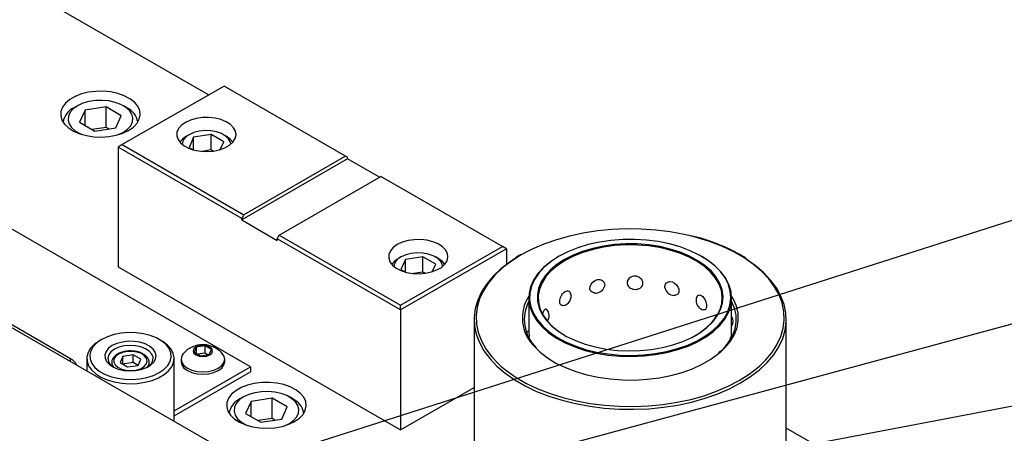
# Model space of a CAD drawing. Header units: inches. Extents: x 220 to 877, y 4 to 174.
# Tile 480 of 656: x 496.13 to 505.99, y 151.63 to 155.77. Entities that reach past the tile are written whole.
import ezdxf

# ---------------------------------------------------------------- set-up
doc = ezdxf.new("R2010")
doc.units = ezdxf.units.IN
doc.header["$LTSCALE"] = 0.5
doc.header["$MEASUREMENT"] = 0
for name, color, linetype in [('DIE-M-S', 8, 'Continuous'), ('DIE-M-S3', 8, 'Continuous'), ('DSS-M-S', 53, 'Continuous'), ('SID-M-S', 105, 'Continuous'), ('SVD-M-S', 8, 'Continuous')]:
    doc.layers.add(name, color=color, linetype=linetype)

msp = doc.modelspace()

# ---------------------------------------------------------------- linework, layer by layer
at = {"layer": 'DIE-M-S', "linetype": 'Continuous', "lineweight": 25}
msp.add_line((501.20909, 149.70784), (491.24602, 155.45939), dxfattribs=at)
at = {"layer": 'DIE-M-S3', "linetype": 'Continuous', "lineweight": 25}
for p, q in [((497.00846, 152.59561), (496.95061, 152.56788)), ((497.07415, 152.61674), (497.00846, 152.59561)), ((497.14545, 152.63053), (497.07415, 152.61674)), ((497.21993, 152.63653), (497.14545, 152.63053)), ((497.29505, 152.63452), (497.21993, 152.63653)), ((497.36825, 152.62459), (497.29505, 152.63452)), ((497.43704, 152.60705), (497.36825, 152.62459)), ((497.49908, 152.58252), (497.43704, 152.60705)), ((497.55226, 152.55182), (497.49908, 152.58252)), ((496.84042, 152.48149), (496.81451, 152.43875)), ((496.87913, 152.52087), (496.84042, 152.48149)), ((496.86597, 152.49656), (496.84208, 152.45539)), ((496.90257, 152.53448), (496.86597, 152.49656)), ((496.92939, 152.55563), (496.87913, 152.52087)), ((496.95061, 152.56788), (496.90257, 152.53448)), ((496.95056, 152.56785), (496.92934, 152.5556)), ((497.05712, 152.50639), (497.02013, 152.47938)), ((497.1039, 152.52775), (497.05712, 152.50639)), ((497.12327, 152.48977), (497.07833, 152.46965)), ((497.15795, 152.5423), (497.1039, 152.52775)), ((497.17546, 152.50281), (497.12327, 152.48977)), ((497.21636, 152.54926), (497.15795, 152.5423)), ((497.23163, 152.50794), (497.17546, 152.50281)), ((497.27598, 152.54826), (497.21636, 152.54926)), ((497.28824, 152.50485), (497.23163, 152.50794)), ((497.33359, 152.53935), (497.27598, 152.54826)), ((497.34175, 152.49373), (497.28824, 152.50485)), ((497.38609, 152.52301), (497.33359, 152.53935)), ((497.38878, 152.47528), (497.34175, 152.49373)), ((497.43064, 152.50012), (497.38609, 152.52301)), ((497.46485, 152.47191), (497.43064, 152.50012)), ((497.54816, 152.5556), (497.52694, 152.56785)), ((497.56168, 152.54744), (497.54816, 152.5556)), ((497.59475, 152.51601), (497.55226, 152.55182)), ((497.60919, 152.51141), (497.56168, 152.54744)), ((497.62513, 152.47629), (497.59475, 152.51601)), ((497.6448, 152.47107), (497.60919, 152.51141)), ((496.81451, 152.43875), (496.80224, 152.39403)), ((496.80224, 152.39403), (496.804, 152.34876)), ((496.84208, 152.45539), (496.83169, 152.4124)), ((496.83169, 152.4124), (496.83516, 152.36903)), ((496.99492, 152.44818), (496.98286, 152.41446)), ((496.98286, 152.41446), (496.98459, 152.38004)), ((497.02013, 152.47938), (496.99492, 152.44818)), ((497.02089, 152.41358), (497.01199, 152.38115)), ((497.04347, 152.44371), (497.02089, 152.41358)), ((497.07833, 152.46965), (497.04347, 152.44371)), ((497.09038, 152.39781), (497.07386, 152.37055)), ((497.12009, 152.42105), (497.09038, 152.39781)), ((497.16034, 152.43819), (497.12009, 152.42105)), ((497.16221, 152.39673), (497.13419, 152.33637)), ((497.20755, 152.44773), (497.16034, 152.43819)), ((497.26677, 152.41291), (497.16221, 152.39673)), ((497.16221, 152.32019), (497.16221, 152.39673)), ((497.25754, 152.44881), (497.20755, 152.44773)), ((497.30586, 152.44134), (497.25754, 152.44881)), ((497.34332, 152.36872), (497.26677, 152.41291)), ((497.26677, 152.33636), (497.26677, 152.41291)), ((497.34822, 152.42597), (497.30586, 152.44134)), ((497.38084, 152.40408), (497.34822, 152.42597)), ((497.40085, 152.37762), (497.38084, 152.40408)), ((497.42639, 152.45065), (497.38878, 152.47528)), ((497.45221, 152.4214), (497.42639, 152.45065)), ((497.46461, 152.38936), (497.45221, 152.4214)), ((497.46283, 152.35655), (497.46461, 152.38936)), ((497.48687, 152.43992), (497.46485, 152.47191)), ((497.49551, 152.40585), (497.48687, 152.43992)), ((497.49031, 152.37155), (497.49551, 152.40585)), ((497.64234, 152.43404), (497.62513, 152.47629)), ((497.63543, 152.34768), (497.64582, 152.39067)), ((497.64582, 152.39067), (497.64234, 152.43404)), ((497.66736, 152.4277), (497.6448, 152.47107)), ((497.67614, 152.38271), (497.66736, 152.4277)), ((497.67087, 152.33753), (497.67614, 152.38271)), ((496.80125, 152.37704), (496.80125, 152.25242)), ((496.804, 152.34876), (496.81974, 152.3044)), ((496.81974, 152.3044), (496.84894, 152.26238)), ((496.83516, 152.36903), (496.85238, 152.32678)), ((496.85238, 152.32678), (496.88275, 152.28706)), ((496.88275, 152.28706), (496.92525, 152.25125)), ((496.98459, 152.38004), (497.00003, 152.34679)), ((497.00003, 152.34679), (497.02834, 152.31648)), ((497.01199, 152.38115), (497.01735, 152.34847)), ((497.01735, 152.34847), (497.03661, 152.31758)), ((497.02834, 152.31648), (497.06799, 152.29076)), ((497.03661, 152.31758), (497.06857, 152.29043)), ((497.05125, 152.33647), (497.05125, 152.3033)), ((497.06799, 152.29076), (497.11684, 152.27101)), ((497.06857, 152.29043), (497.06962, 152.28975)), ((497.07386, 152.37055), (497.07199, 152.3417)), ((497.07199, 152.3417), (497.08494, 152.3138)), ((497.08494, 152.3138), (497.11155, 152.28935)), ((497.11155, 152.28935), (497.14947, 152.27051)), ((497.13419, 152.33637), (497.21073, 152.29218)), ((497.26677, 152.33636), (497.16222, 152.32018)), ((497.21073, 152.29218), (497.3153, 152.30835)), ((497.31528, 152.30835), (497.26677, 152.33636)), ((497.3153, 152.30835), (497.34332, 152.36872)), ((497.3384, 152.2746), (497.37378, 152.29502)), ((497.34731, 152.26714), (497.39807, 152.28522)), ((497.37378, 152.29502), (497.39715, 152.32055)), ((497.39715, 152.32055), (497.40645, 152.34892)), ((497.39807, 152.28522), (497.44024, 152.30956)), ((497.40645, 152.34892), (497.40085, 152.37762)), ((497.40789, 152.28975), (497.41801, 152.29677)), ((497.41801, 152.29677), (497.44696, 152.32502)), ((497.42625, 152.3033), (497.42625, 152.33647)), ((497.44024, 152.30956), (497.47155, 152.33887)), ((497.44696, 152.32502), (497.46283, 152.35655)), ((497.47155, 152.33887), (497.49031, 152.37155)), ((497.57494, 152.26859), (497.61153, 152.30652)), ((497.61153, 152.30652), (497.63543, 152.34768)), ((497.61926, 152.2524), (497.6517, 152.29362)), ((497.6517, 152.29362), (497.67087, 152.33753)), ((497.67625, 151.7473), (497.67625, 152.37704)), ((496.84894, 152.26238), (496.89067, 152.22404)), ((496.89067, 152.22404), (496.94358, 152.19062)), ((496.92525, 152.25125), (496.97842, 152.22055)), ((496.94358, 152.19062), (497.00599, 152.16319)), ((496.97842, 152.22055), (497.04046, 152.19602)), ((497.04046, 152.19602), (497.10925, 152.17849)), ((497.11684, 152.27101), (497.17227, 152.2583)), ((497.14947, 152.27051), (497.19532, 152.25897)), ((497.17227, 152.2583), (497.23128, 152.25331)), ((497.19532, 152.25897), (497.24503, 152.25573)), ((497.23128, 152.25331), (497.2907, 152.25631)), ((497.24503, 152.25573), (497.29418, 152.2611)), ((497.2907, 152.25631), (497.34731, 152.26714)), ((497.29418, 152.2611), (497.3384, 152.2746)), ((497.33205, 152.17254), (497.40335, 152.18633)), ((497.40335, 152.18633), (497.46904, 152.20746)), ((497.46904, 152.20746), (497.5269, 152.23519)), ((497.51913, 152.18316), (497.5746, 152.21518)), ((497.5269, 152.23519), (497.57494, 152.26859)), ((497.5746, 152.21518), (497.61926, 152.2524)), ((497.00599, 152.16319), (497.07587, 152.14263)), ((497.07587, 152.14263), (497.15099, 152.12961)), ((497.10925, 152.17849), (497.18245, 152.16855)), ((497.15099, 152.12961), (497.22893, 152.12454)), ((497.18245, 152.16855), (497.25757, 152.16654)), ((497.22893, 152.12454), (497.30719, 152.12759)), ((497.25757, 152.16654), (497.33205, 152.17254)), ((497.30719, 152.12759), (497.38325, 152.13865)), ((497.38325, 152.13865), (497.45466, 152.15737)), ((497.45466, 152.15737), (497.51913, 152.18316))]:
    msp.add_line(p, q, dxfattribs=at)
for centre, radius, start, end in [((497.1231, 152.3377), 0.07182, 179.262718, 221.559929), ((497.35244, 152.33847), 0.07381, 318.696035, 359.278938)]:
    msp.add_arc(centre, radius, start, end, dxfattribs=at)
for points, knots in [([(497.11025, 152.42202), (497.10415, 152.41819), (497.08642, 152.40708), (497.06599, 152.38511), (497.05252, 152.35998), (497.05284, 152.34445), (497.05296, 152.33889)], [0, 0, 0, 0, 0.1819099, 0.5283924, 0.8312305, 1, 1, 1, 1]), ([(497.25444, 152.45173), (497.2481, 152.45228), (497.2258, 152.45423), (497.18711, 152.4496), (497.14408, 152.43917), (497.12089, 152.42742), (497.11025, 152.42202)], [0, 0, 0, 0, 0.1219484, 0.4294864, 0.7381575, 1, 1, 1, 1]), ([(497.42522, 152.3378), (497.42551, 152.33976), (497.4273, 152.35187), (497.41806, 152.37399), (497.39871, 152.40061), (497.36835, 152.42315), (497.32935, 152.44014), (497.29002, 152.45023), (497.26415, 152.45132), (497.25444, 152.45173)], [0, 0, 0, 0, 0.0317377, 0.1966121, 0.3612686, 0.5335835, 0.7121662, 0.8918412, 1, 1, 1, 1])]:
    msp.add_open_spline(points, degree=3, knots=knots, dxfattribs=at)
at = {"layer": 'DSS-M-S', "linetype": 'Continuous', "lineweight": 25}
for p, q in [((498.01993, 155.01843), (488.98328, 160.23518)), ((496.81689, 155.0456), (496.74725, 155.02838)), ((496.89092, 155.0549), (496.81689, 155.0456)), ((496.96666, 155.05594), (496.89092, 155.0549)), ((497.04137, 155.04868), (496.96666, 155.05594)), ((497.11235, 155.0334), (497.04137, 155.04868)), ((498.17567, 155.10833), (497.15743, 154.52052)), ((499.39189, 154.40622), (498.17567, 155.10833)), ((496.63094, 154.97294), (496.58848, 154.93673)), ((496.68451, 155.00387), (496.63094, 154.97294)), ((496.74725, 155.02838), (496.68451, 155.00387)), ((497.17704, 155.01064), (497.11235, 155.0334)), ((497.2331, 154.98122), (497.17704, 155.01064)), ((497.2785, 154.94621), (497.2331, 154.98122)), ((497.31161, 154.90687), (497.2785, 154.94621)), ((496.54255, 154.85379), (496.54075, 154.81006)), ((496.55865, 154.89652), (496.54255, 154.85379)), ((496.58848, 154.93673), (496.55865, 154.89652)), ((497.33121, 154.86462), (497.31161, 154.90687)), ((497.33662, 154.821), (497.33121, 154.86462)), ((496.54075, 154.81006), (496.55331, 154.76693)), ((496.55331, 154.76693), (496.57979, 154.72596)), ((497.30456, 154.73592), (497.32762, 154.77757)), ((497.32762, 154.77757), (497.33662, 154.821)), ((497.83899, 154.76699), (497.78895, 154.74377)), ((497.89651, 154.78345), (497.83899, 154.76699)), ((497.95881, 154.7924), (497.89651, 154.78345)), ((498.02299, 154.7934), (497.95881, 154.7924)), ((498.08604, 154.78642), (498.02299, 154.7934)), ((498.14501, 154.77177), (498.08604, 154.78642)), ((498.19716, 154.75015), (498.14501, 154.77177)), ((498.24003, 154.72256), (498.19716, 154.75015)), ((496.57979, 154.72596), (496.61922, 154.68861)), ((496.61922, 154.68861), (496.67018, 154.65625)), ((496.67018, 154.65625), (496.73082, 154.63004)), ((497.16159, 154.63596), (497.22001, 154.66381)), ((497.22001, 154.66381), (497.26825, 154.69753)), ((497.26825, 154.69753), (497.30456, 154.73592)), ((497.7202, 154.68168), (497.70471, 154.64571)), ((497.74873, 154.71488), (497.7202, 154.68168)), ((497.78895, 154.74377), (497.74873, 154.71488)), ((498.27163, 154.6903), (498.24003, 154.72256)), ((498.29047, 154.65487), (498.27163, 154.6903)), ((498.29568, 154.61793), (498.29047, 154.65487)), ((498.44083, 152.29358), (494.41152, 154.61965)), ((496.73082, 154.63004), (496.79897, 154.61093)), ((496.79897, 154.61093), (496.87215, 154.59961)), ((496.87215, 154.59961), (496.94771, 154.59649)), ((496.94771, 154.59649), (497.02294, 154.60168)), ((497.02294, 154.60168), (497.0951, 154.615)), ((497.0951, 154.615), (497.16159, 154.63596)), ((497.70471, 154.64571), (497.70297, 154.60866)), ((497.70297, 154.60866), (497.71507, 154.57226)), ((497.71507, 154.57226), (497.74044, 154.53822)), ((498.26488, 154.54642), (498.28702, 154.58121)), ((498.28702, 154.58121), (498.29568, 154.61793)), ((497.15743, 154.52052), (497.11501, 154.49602)), ((497.11501, 154.49602), (497.11501, 153.29571)), ((498.35244, 153.78167), (497.11501, 154.49602)), ((497.15743, 154.52052), (498.37366, 153.81841)), ((497.74044, 154.53822), (497.77789, 154.50811)), ((497.77789, 154.50811), (497.82568, 154.48336)), ((497.82568, 154.48336), (497.88157, 154.46512)), ((497.88157, 154.46512), (497.94294, 154.45425)), ((497.94294, 154.45425), (498.00693, 154.45124)), ((498.00693, 154.45124), (498.07054, 154.45624)), ((498.07054, 154.45624), (498.13081, 154.46902)), ((498.13081, 154.46902), (498.1849, 154.48898)), ((498.1849, 154.48898), (498.2303, 154.51519)), ((498.2303, 154.51519), (498.26488, 154.54642)), ((499.4131, 154.37764), (498.35244, 153.76534)), ((499.39189, 154.40622), (498.37366, 153.81841)), ((499.4131, 154.39397), (499.39189, 154.40622)), ((499.4131, 154.37764), (499.4131, 154.39397)), ((499.7313, 154.19395), (499.4131, 154.37764)), ((498.72721, 153.61431), (499.74545, 154.20212)), ((500.96167, 153.50001), (499.74545, 154.20212)), ((498.37366, 153.81841), (498.35244, 153.78167)), ((498.35244, 153.76534), (498.35244, 153.78167)), ((498.35244, 153.76534), (498.706, 153.56123)), ((502.05841, 153.66995), (501.91365, 153.6559)), ((502.20482, 153.676), (502.05841, 153.66995)), ((502.35157, 153.67398), (502.20482, 153.676)), ((502.49732, 153.66392), (502.35157, 153.67398)), ((502.64076, 153.64591), (502.49732, 153.66392)), ((498.706, 153.57757), (498.72721, 153.61431)), ((499.94344, 152.86321), (498.706, 153.57757)), ((498.706, 153.56123), (498.706, 153.57757)), ((498.72721, 153.61431), (499.94344, 152.9122)), ((500.08013, 153.56779), (500.01783, 153.55884)), ((500.14431, 153.56879), (500.08013, 153.56779)), ((500.20736, 153.56181), (500.14431, 153.56879)), ((501.50229, 153.56733), (501.37695, 153.52322)), ((501.63433, 153.60436), (501.50229, 153.56733)), ((501.77186, 153.63397), (501.63433, 153.60436)), ((501.91365, 153.6559), (501.77186, 153.63397)), ((502.16693, 153.57009), (502.04859, 153.56092)), ((502.28632, 153.57111), (502.16693, 153.57009)), ((502.40508, 153.56397), (502.28632, 153.57111)), ((502.78058, 153.62011), (502.64076, 153.64591)), ((502.85699, 153.6023), (502.78058, 153.62011)), ((502.91552, 153.58675), (502.85699, 153.6023)), ((503.04435, 153.54614), (502.91552, 153.58675)), ((499.87005, 153.49027), (499.84152, 153.45706)), ((499.91027, 153.51916), (499.87005, 153.49027)), ((499.96031, 153.54238), (499.91027, 153.51916)), ((499.94344, 152.9122), (500.96167, 153.50001)), ((501.0041, 153.47551), (499.94344, 152.86321)), ((500.01783, 153.55884), (499.96031, 153.54238)), ((500.26633, 153.54716), (500.20736, 153.56181)), ((500.31848, 153.52554), (500.26633, 153.54716)), ((500.36135, 153.49795), (500.31848, 153.52554)), ((500.39295, 153.46569), (500.36135, 153.49795)), ((501.0041, 153.47551), (500.96167, 153.50001)), ((501.0041, 153.47551), (501.0041, 153.3202)), ((501.25944, 153.47244), (501.19851, 153.44181)), ((501.37695, 153.52322), (501.25944, 153.47244)), ((501.71626, 153.4864), (501.61823, 153.44706)), ((501.82166, 153.51878), (501.71626, 153.4864)), ((501.86599, 153.48092), (501.76431, 153.45056)), ((501.86917, 153.47033), (501.76835, 153.44023)), ((501.93296, 153.54374), (501.82166, 153.51878)), ((501.97335, 153.50384), (501.86599, 153.48092)), ((501.97562, 153.49306), (501.86917, 153.47033)), ((502.04859, 153.56092), (501.93296, 153.54374)), ((502.08479, 153.51897), (501.97335, 153.50384)), ((502.08611, 153.50806), (501.97562, 153.49306)), ((502.19859, 153.52608), (502.08479, 153.51897)), ((502.19896, 153.51511), (502.08611, 153.50806)), ((502.31305, 153.52506), (502.19859, 153.52608)), ((502.31245, 153.5141), (502.19896, 153.51511)), ((502.42486, 153.50505), (502.31245, 153.5141)), ((502.42643, 153.51593), (502.31305, 153.52506)), ((502.52154, 153.54878), (502.40508, 153.56397)), ((502.5345, 153.48809), (502.42486, 153.50505)), ((502.537, 153.49883), (502.42643, 153.51593)), ((502.63407, 153.52573), (502.52154, 153.54878)), ((502.63969, 153.46348), (502.5345, 153.48809)), ((502.64309, 153.47401), (502.537, 153.49883)), ((502.74109, 153.49517), (502.63407, 153.52573)), ((502.7431, 153.44186), (502.64309, 153.47401)), ((502.8411, 153.45752), (502.74109, 153.49517)), ((503.16592, 153.49864), (503.04435, 153.54614)), ((503.27911, 153.44469), (503.16592, 153.49864)), ((496.63771, 152.37522), (494.9053, 153.37532)), ((499.82603, 153.4211), (499.82429, 153.38405)), ((499.82429, 153.38405), (499.83639, 153.34765)), ((499.84152, 153.45706), (499.82603, 153.4211)), ((500.41179, 153.43026), (500.39295, 153.46569)), ((500.40834, 153.35659), (500.417, 153.39332)), ((500.417, 153.39332), (500.41179, 153.43026)), ((501.08417, 153.37545), (501.03666, 153.34376)), ((501.15082, 153.41544), (501.05208, 153.35274)), ((501.14953, 153.42112), (501.14082, 153.41643)), ((501.19851, 153.44181), (501.15082, 153.41544)), ((501.52338, 153.39807), (501.44348, 153.34613)), ((501.52894, 153.40129), (501.44967, 153.34975)), ((501.5841, 153.36945), (501.50829, 153.31993)), ((501.61823, 153.44706), (501.52894, 153.40129)), ((501.66987, 153.41321), (501.5841, 153.36945)), ((501.67472, 153.4032), (501.58967, 153.3598)), ((501.76431, 153.45056), (501.66987, 153.41321)), ((501.76835, 153.44023), (501.67472, 153.4032)), ((502.73885, 153.4316), (502.63969, 153.46348)), ((502.83047, 153.39292), (502.73885, 153.4316)), ((502.8355, 153.40285), (502.7431, 153.44186)), ((502.91316, 153.34804), (502.83047, 153.39292)), ((502.9189, 153.35758), (502.8355, 153.40285)), ((502.93269, 153.4133), (502.8411, 153.45752)), ((503.01458, 153.36314), (502.93269, 153.4133)), ((503.02062, 153.35962), (502.95701, 153.39961)), ((503.38291, 153.38477), (503.27911, 153.44469)), ((503.47637, 153.31942), (503.38291, 153.38477)), ((497.11501, 153.29571), (499.94344, 151.66289)), ((499.83639, 153.34765), (499.86176, 153.3136)), ((499.86176, 153.3136), (499.89921, 153.2835)), ((499.89921, 153.2835), (499.947, 153.25875)), ((500.30622, 153.26437), (500.35162, 153.29058)), ((500.35162, 153.29058), (500.3862, 153.32181)), ((500.3862, 153.32181), (500.40834, 153.35659)), ((500.94755, 153.27504), (500.87016, 153.20174)), ((500.96411, 153.2849), (500.88771, 153.21254)), ((501.03666, 153.34376), (500.94755, 153.27504)), ((501.05208, 153.35274), (500.96411, 153.2849)), ((501.37478, 153.2891), (501.31826, 153.22777)), ((501.3815, 153.29316), (501.32541, 153.23231)), ((501.44348, 153.34613), (501.37478, 153.2891)), ((501.44967, 153.34975), (501.3815, 153.29316)), ((501.50829, 153.31993), (501.4436, 153.26541)), ((501.5145, 153.31071), (501.45036, 153.25665)), ((501.58967, 153.3598), (501.5145, 153.31071)), ((502.98567, 153.29763), (502.91316, 153.34804)), ((502.99203, 153.30674), (502.9189, 153.35758)), ((503.0469, 153.24246), (502.98567, 153.29763)), ((503.05378, 153.2511), (502.99203, 153.30674)), ((503.08562, 153.30773), (503.01458, 153.36314)), ((503.09221, 153.30379), (503.02062, 153.35962)), ((503.14481, 153.24787), (503.08562, 153.30773)), ((503.15186, 153.24346), (503.09221, 153.30379)), ((503.49238, 153.31001), (503.4118, 153.36713)), ((503.55864, 153.24924), (503.47637, 153.31942)), ((503.57572, 153.23892), (503.49238, 153.31001)), ((499.947, 153.25875), (500.00289, 153.24051)), ((500.00289, 153.24051), (500.06426, 153.22963)), ((500.06426, 153.22963), (500.12825, 153.22663)), ((500.12825, 153.22663), (500.19186, 153.23163)), ((500.19186, 153.23163), (500.25213, 153.24441)), ((500.25213, 153.24441), (500.30622, 153.26437)), ((500.87016, 153.20174), (500.80519, 153.12453)), ((500.88771, 153.21254), (500.82357, 153.13632)), ((501.31826, 153.22777), (501.27469, 153.16302)), ((501.32541, 153.23231), (501.28219, 153.16805)), ((501.391, 153.20672), (501.3513, 153.14474)), ((501.39821, 153.19845), (501.35884, 153.137)), ((501.4436, 153.26541), (501.391, 153.20672)), ((501.45036, 153.25665), (501.39821, 153.19845)), ((503.09592, 153.18336), (503.0469, 153.24246)), ((503.10322, 153.1915), (503.05378, 153.2511)), ((503.13199, 153.12123), (503.09592, 153.18336)), ((503.1396, 153.12884), (503.10322, 153.1915)), ((503.19131, 153.18439), (503.14481, 153.24787)), ((503.19873, 153.17948), (503.15186, 153.24346)), ((503.22449, 153.11817), (503.19131, 153.18439)), ((503.23217, 153.11275), (503.19873, 153.17948)), ((503.62899, 153.17487), (503.55864, 153.24924)), ((503.64698, 153.16358), (503.57572, 153.23892)), ((503.68678, 153.09697), (503.62899, 153.17487)), ((500.80519, 153.12453), (500.75322, 153.04411)), ((500.82357, 153.13632), (500.77228, 153.05692)), ((501.24469, 153.09574), (501.22869, 153.02689)), ((501.25242, 153.1013), (501.23655, 153.03299)), ((501.27469, 153.16302), (501.24469, 153.09574)), ((501.28219, 153.16805), (501.25242, 153.1013)), ((501.32509, 153.08041), (501.31278, 153.01471)), ((501.33285, 153.07321), (501.32064, 153.00807)), ((501.3513, 153.14474), (501.32509, 153.08041)), ((501.35884, 153.137), (501.33285, 153.07321)), ((501.83897, 153.07584), (501.84038, 153.09886)), ((501.84567, 153.0563), (501.83897, 153.07584)), ((501.84038, 153.09886), (501.85006, 153.12256)), ((501.85006, 153.12256), (501.86695, 153.14372)), ((501.86695, 153.14372), (501.88888, 153.1595)), ((501.88888, 153.1595), (501.91311, 153.16816)), ((501.91311, 153.16816), (501.93699, 153.16909)), ((501.93699, 153.16909), (501.95821, 153.16253)), ((501.95821, 153.16253), (501.97467, 153.1492)), ((501.97467, 153.1492), (501.98436, 153.13038)), ((501.98436, 153.13038), (501.98625, 153.11599)), ((501.98625, 153.11599), (501.98625, 153.11599)), ((502.58848, 153.09014), (502.58993, 153.11242)), ((502.58971, 153.08602), (502.58848, 153.09014)), ((502.58993, 153.11242), (502.59983, 153.13108)), ((502.59983, 153.13108), (502.61687, 153.14352)), ((502.61687, 153.14352), (502.63854, 153.1481)), ((502.63854, 153.1481), (502.66191, 153.14452)), ((502.66191, 153.14452), (502.68437, 153.13355)), ((502.68437, 153.13355), (502.70388, 153.11651)), ((502.70388, 153.11651), (502.71872, 153.09514)), ((502.71872, 153.09514), (502.72734, 153.07161)), ((503.15457, 153.05702), (503.13199, 153.12123)), ((503.16237, 153.06407), (503.1396, 153.12884)), ((503.24387, 153.05016), (503.22449, 153.11817)), ((503.2517, 153.0442), (503.23217, 153.11275)), ((503.70552, 153.08468), (503.64698, 153.16358)), ((503.73147, 153.01626), (503.68678, 153.09697)), ((503.75079, 153.00291), (503.70552, 153.08468)), ((500.73428, 152.97507), (500.70994, 152.8915)), ((500.75322, 153.04411), (500.71474, 152.96119)), ((500.77228, 153.05692), (500.73428, 152.97507)), ((501.22591, 152.98349), (501.22591, 152.65544)), ((501.22869, 153.02689), (501.22691, 152.95743)), ((501.23655, 153.03299), (501.23478, 152.96407)), ((501.31278, 153.01471), (501.31454, 152.94863)), ((501.32064, 153.00807), (501.32239, 152.94255)), ((501.8594, 153.04215), (501.84567, 153.0563)), ((501.87858, 153.03442), (501.8594, 153.04215)), ((501.88738, 153.03408), (501.87858, 153.03442)), ((502.72734, 153.07161), (502.72901, 153.05631)), ((502.72901, 153.05631), (502.72901, 153.05631)), ((503.1633, 152.99169), (503.15457, 153.05702)), ((503.15806, 152.92623), (503.1633, 152.99169)), ((503.17117, 152.99819), (503.16237, 153.06407)), ((503.16588, 152.93217), (503.17117, 152.99819)), ((503.24033, 152.91256), (503.24917, 152.9813)), ((503.24917, 152.9813), (503.24387, 153.05016)), ((503.24814, 152.90553), (503.25705, 152.9748)), ((503.25705, 152.9748), (503.2517, 153.0442)), ((503.27572, 152.97039), (503.2566, 153.0029)), ((503.25716, 152.59015), (503.25716, 152.98349)), ((503.76268, 152.93345), (503.73147, 153.01626)), ((503.7824, 152.91904), (503.75079, 153.00291)), ((499.94344, 152.86321), (499.94344, 152.9122)), ((500.69008, 152.87654), (500.67947, 152.79092)), ((500.71474, 152.96119), (500.69008, 152.87654)), ((500.70994, 152.8915), (500.69947, 152.80698)), ((501.22691, 152.95743), (501.23937, 152.88834)), ((501.23478, 152.96407), (501.24714, 152.89551)), ((501.23937, 152.88834), (501.2659, 152.82058)), ((501.24714, 152.89551), (501.27346, 152.82828)), ((501.31454, 152.94863), (501.33035, 152.88318)), ((501.32239, 152.94255), (501.33807, 152.87766)), ((501.33035, 152.88318), (501.35998, 152.81935)), ((501.33807, 152.87766), (501.36745, 152.81437)), ((503.13892, 152.86165), (503.15806, 152.92623)), ((503.14659, 152.86704), (503.16588, 152.93217)), ((503.21747, 152.84491), (503.24033, 152.91256)), ((503.2251, 152.83735), (503.24814, 152.90553)), ((503.25661, 152.95065), (503.25572, 152.95231)), ((503.28578, 152.88267), (503.25661, 152.95065)), ((503.30543, 152.90113), (503.27572, 152.97039)), ((503.30132, 152.81321), (503.28578, 152.88267)), ((503.32127, 152.83037), (503.30543, 152.90113)), ((503.7801, 152.84931), (503.76268, 152.93345)), ((503.80005, 152.8338), (503.7824, 152.91904)), ((499.94344, 152.86321), (499.94344, 151.66289)), ((500.67947, 152.79092), (500.68301, 152.70511)), ((500.69947, 152.80698), (500.70296, 152.72226)), ((501.2659, 152.82058), (501.30612, 152.75511)), ((501.27346, 152.82828), (501.31337, 152.76331)), ((501.35998, 152.81935), (501.40297, 152.75811)), ((501.36745, 152.81437), (501.41007, 152.75364)), ((503.06034, 152.73897), (503.10618, 152.79891)), ((503.06733, 152.74331), (503.11357, 152.80376)), ((503.10618, 152.79891), (503.13892, 152.86165)), ((503.11357, 152.80376), (503.14659, 152.86704)), ((503.13117, 152.71663), (503.18091, 152.77929)), ((503.18091, 152.77929), (503.21747, 152.84491)), ((503.18825, 152.77122), (503.2251, 152.83735)), ((503.30306, 152.74319), (503.30132, 152.81321)), ((503.32304, 152.75902), (503.32127, 152.83037)), ((503.7836, 152.76459), (503.7801, 152.84931)), ((503.80359, 152.74799), (503.80005, 152.8338)), ((500.67903, 152.76946), (500.67903, 151.21272)), ((500.68301, 152.70511), (500.70067, 152.61987)), ((500.70296, 152.72226), (500.72039, 152.63812)), ((501.30612, 152.75511), (501.35948, 152.69285)), ((501.31337, 152.76331), (501.36632, 152.70153)), ((501.35948, 152.69285), (501.42521, 152.63466)), ((501.36632, 152.70153), (501.43154, 152.6438)), ((501.40297, 152.75811), (501.45867, 152.70037)), ((501.41007, 152.75364), (501.4653, 152.6964)), ((501.45867, 152.70037), (501.52624, 152.64703)), ((501.4653, 152.6964), (501.52623, 152.64777)), ((502.93229, 152.63106), (503.00208, 152.68273)), ((502.93819, 152.63448), (503.00857, 152.68659)), ((503.00208, 152.68273), (503.06034, 152.73897)), ((503.00857, 152.68659), (503.06733, 152.74331)), ((503.06893, 152.65781), (503.13117, 152.71663)), ((503.0754, 152.64878), (503.13812, 152.70807)), ((503.13812, 152.70807), (503.18825, 152.77122)), ((503.28443, 152.61831), (503.3107, 152.68803)), ((503.29095, 152.6735), (503.30306, 152.74319)), ((503.3107, 152.68803), (503.32304, 152.75902)), ((503.74878, 152.5965), (503.77312, 152.68007)), ((503.77312, 152.68007), (503.7836, 152.76459)), ((503.79298, 152.66237), (503.80359, 152.74799)), ((503.80403, 151.21272), (503.80403, 152.76946)), ((500.70067, 152.61987), (500.73227, 152.536)), ((500.72039, 152.63812), (500.75159, 152.55532)), ((501.42521, 152.63466), (501.50241, 152.58138)), ((501.43154, 152.6438), (501.50814, 152.59092)), ((501.50241, 152.58138), (501.58998, 152.53373)), ((501.50814, 152.59092), (501.59503, 152.54365)), ((501.52624, 152.64703), (501.60466, 152.59889)), ((501.60466, 152.59889), (501.69273, 152.55667)), ((502.76697, 152.54712), (502.85724, 152.58775)), ((502.85724, 152.58775), (502.93819, 152.63448)), ((502.89627, 152.60885), (502.93229, 152.63106)), ((502.91065, 152.55491), (502.99508, 152.60365)), ((502.91588, 152.54508), (503.00097, 152.5942)), ((502.99508, 152.60365), (503.06893, 152.65781)), ((503.00097, 152.5942), (503.0754, 152.64878)), ((503.22603, 152.53878), (503.26516, 152.60507)), ((503.24456, 152.55077), (503.28443, 152.61831)), ((503.25716, 152.59015), (503.2516, 152.59429)), ((503.26516, 152.60507), (503.29095, 152.6735)), ((503.71079, 152.51465), (503.74878, 152.5965)), ((503.76832, 152.57772), (503.79298, 152.66237)), ((500.73227, 152.536), (500.77755, 152.45423)), ((500.75159, 152.55532), (500.79629, 152.4746)), ((501.28189, 152.49663), (501.33932, 152.44046)), ((501.58998, 152.53373), (501.6867, 152.4924)), ((501.59503, 152.54365), (501.691, 152.50264)), ((501.6867, 152.4924), (501.79121, 152.45797)), ((501.691, 152.50264), (501.7947, 152.46847)), ((501.69273, 152.55667), (501.78911, 152.52102)), ((501.78911, 152.52102), (501.89236, 152.49248)), ((501.89236, 152.49248), (502.0009, 152.47148)), ((502.4544, 152.46745), (502.56401, 152.48651)), ((502.56401, 152.48651), (502.66872, 152.5132)), ((502.66872, 152.5132), (502.76697, 152.54712)), ((502.71494, 152.47635), (502.81683, 152.51227)), ((502.71863, 152.4659), (502.82133, 152.50211)), ((502.81683, 152.51227), (502.91065, 152.55491)), ((502.82133, 152.50211), (502.91588, 152.54508)), ((503.1372, 152.43484), (503.19162, 152.4863)), ((503.17407, 152.4755), (503.22603, 152.53878)), ((503.19162, 152.4863), (503.24456, 152.55077)), ((503.65949, 152.43525), (503.71079, 152.51465)), ((503.67788, 152.41438), (503.72984, 152.4948)), ((503.72984, 152.4948), (503.76832, 152.57772)), ((500.77755, 152.45423), (500.83608, 152.37533)), ((500.79629, 152.4746), (500.85407, 152.3967)), ((500.85407, 152.3967), (500.92442, 152.32233)), ((501.33932, 152.44046), (501.41339, 152.38334)), ((501.41339, 152.38334), (501.49826, 152.33147)), ((501.79121, 152.45797), (501.90204, 152.43091)), ((501.7947, 152.46847), (501.90467, 152.44162)), ((501.90204, 152.43091), (502.01763, 152.41161)), ((501.90467, 152.44162), (502.01937, 152.42247)), ((502.0009, 152.47148), (502.11308, 152.45834)), ((502.01763, 152.41161), (502.13637, 152.40034)), ((502.01937, 152.42247), (502.13718, 152.41129)), ((502.11308, 152.45834), (502.22721, 152.45325)), ((502.13637, 152.40034), (502.25658, 152.39725)), ((502.13718, 152.41129), (502.25647, 152.40822)), ((502.22721, 152.45325), (502.34156, 152.4563)), ((502.25647, 152.40822), (502.37554, 152.41333)), ((502.25658, 152.39725), (502.37658, 152.40239)), ((502.34156, 152.4563), (502.4544, 152.46745)), ((502.37554, 152.41333), (502.49273, 152.42652)), ((502.37658, 152.40239), (502.49469, 152.41569)), ((502.49273, 152.42652), (502.60639, 152.44763)), ((502.49469, 152.41569), (502.60924, 152.43696)), ((502.60639, 152.44763), (502.71494, 152.47635)), ((502.60924, 152.43696), (502.71863, 152.4659)), ((503.04943, 152.36985), (503.12629, 152.42573)), ((503.1463, 152.45495), (503.12394, 152.43443)), ((503.12629, 152.42573), (503.1372, 152.43484)), ((503.14438, 152.44608), (503.17407, 152.4755)), ((503.59535, 152.35903), (503.65949, 152.43525)), ((503.61291, 152.33717), (503.67788, 152.41438)), ((496.63771, 152.34683), (496.63771, 152.37522)), ((497.67625, 151.85219), (498.44083, 152.29358)), ((498.44083, 152.29358), (498.44083, 152.24458)), ((500.83608, 152.37533), (500.90734, 152.29999)), ((500.90734, 152.29999), (500.99069, 152.2289)), ((500.92442, 152.32233), (500.95126, 152.29781)), ((500.95126, 152.29781), (501.0067, 152.25215)), ((501.49826, 152.33147), (501.59281, 152.28552)), ((501.59281, 152.28552), (501.69583, 152.24609)), ((502.86524, 152.27503), (502.96203, 152.3194)), ((502.96203, 152.3194), (503.04943, 152.36985)), ((503.43098, 152.21883), (503.51895, 152.28667)), ((503.51895, 152.28667), (503.53971, 152.30485)), ((503.53552, 152.26387), (503.61291, 152.33717)), ((503.53971, 152.30485), (503.59535, 152.35903)), ((497.67625, 151.8032), (498.44083, 152.24458)), ((500.99069, 152.2289), (501.08536, 152.16271)), ((501.0067, 152.25215), (501.10016, 152.1868)), ((501.10016, 152.1868), (501.20395, 152.12688)), ((501.69583, 152.24609), (501.80595, 152.2137)), ((501.80595, 152.2137), (501.92176, 152.18876)), ((501.92176, 152.18876), (502.04173, 152.17161)), ((502.53165, 152.18373), (502.64864, 152.20675)), ((502.64864, 152.20675), (502.76032, 152.23731)), ((502.76032, 152.23731), (502.86524, 152.27503)), ((503.33224, 152.15613), (503.43098, 152.21883)), ((503.34639, 152.13164), (503.44641, 152.19515)), ((503.44641, 152.19515), (503.53552, 152.26387)), ((498.40895, 152.10972), (498.34621, 152.08521)), ((498.47859, 152.12694), (498.40895, 152.10972)), ((498.55262, 152.13624), (498.47859, 152.12694)), ((498.62836, 152.13728), (498.55262, 152.13624)), ((498.70307, 152.13003), (498.62836, 152.13728)), ((498.77405, 152.11474), (498.70307, 152.13003)), ((498.83874, 152.09198), (498.77405, 152.11474)), ((498.8948, 152.06256), (498.83874, 152.09198)), ((499.94344, 151.66289), (500.67903, 152.08754)), ((501.08536, 152.16271), (501.1905, 152.10201)), ((501.1905, 152.10201), (501.30516, 152.04736)), ((501.20395, 152.12688), (501.31715, 152.07293)), ((502.04173, 152.17161), (502.16431, 152.16246)), ((502.16431, 152.16246), (502.28789, 152.16145)), ((502.28789, 152.16145), (502.41087, 152.16857)), ((502.41087, 152.16857), (502.53165, 152.18373)), ((503.10612, 152.04835), (503.22363, 152.09913)), ((503.22363, 152.09913), (503.33224, 152.15613)), ((503.23636, 152.0739), (503.34639, 152.13164)), ((498.25018, 152.01807), (498.22035, 151.97786)), ((498.29264, 152.05429), (498.25018, 152.01807)), ((498.34621, 152.08521), (498.29264, 152.05429)), ((498.9402, 152.02755), (498.8948, 152.06256)), ((498.97331, 151.98821), (498.9402, 152.02755)), ((498.99291, 151.94596), (498.97331, 151.98821)), ((501.30516, 152.04736), (501.4283, 151.99924)), ((501.31715, 152.07293), (501.43871, 152.02543)), ((501.4283, 151.99924), (501.55881, 151.95811)), ((501.43871, 152.02543), (501.56755, 151.98482)), ((502.84874, 151.96722), (502.98077, 152.00424)), ((502.98077, 152.00424), (503.10612, 152.04835)), ((502.99036, 151.97778), (503.11733, 152.02245)), ((503.11733, 152.02245), (503.23636, 152.0739)), ((498.20425, 151.93513), (498.20245, 151.8914)), ((498.20245, 151.8914), (498.21501, 151.84827)), ((498.22035, 151.97786), (498.20425, 151.93513)), ((498.98933, 151.85891), (498.99832, 151.90234)), ((498.99832, 151.90234), (498.99291, 151.94596)), ((501.55881, 151.95811), (501.69549, 151.92432)), ((501.56755, 151.98482), (501.70248, 151.95146)), ((501.69549, 151.92432), (501.83713, 151.89818)), ((501.70248, 151.95146), (501.8423, 151.92566)), ((501.83713, 151.89818), (501.98242, 151.87993)), ((501.8423, 151.92566), (501.98574, 151.90765)), ((501.98574, 151.90765), (502.13149, 151.89759)), ((502.13149, 151.89759), (502.27824, 151.89557)), ((502.27824, 151.89557), (502.42466, 151.90162)), ((502.42466, 151.90162), (502.56941, 151.91567)), ((502.56941, 151.91567), (502.7112, 151.9376)), ((502.57367, 151.88806), (502.71729, 151.91027)), ((502.7112, 151.9376), (502.84874, 151.96722)), ((502.71729, 151.91027), (502.85661, 151.94027)), ((502.85661, 151.94027), (502.99036, 151.97778)), ((498.21501, 151.84827), (498.24149, 151.8073)), ((498.24149, 151.8073), (498.28092, 151.76995)), ((498.92995, 151.77887), (498.96626, 151.81726)), ((498.96626, 151.81726), (498.98933, 151.85891)), ((501.98242, 151.87993), (502.13006, 151.86974)), ((502.13006, 151.86974), (502.27872, 151.8677)), ((502.27872, 151.8677), (502.42703, 151.87382)), ((502.42703, 151.87382), (502.57367, 151.88806)), ((498.28092, 151.76995), (498.33188, 151.73759)), ((498.33188, 151.73759), (498.39253, 151.71138)), ((498.39253, 151.71138), (498.46067, 151.69227)), ((498.68464, 151.68302), (498.7568, 151.69634)), ((498.7568, 151.69634), (498.82329, 151.7173)), ((498.82329, 151.7173), (498.88171, 151.74515)), ((498.88171, 151.74515), (498.92995, 151.77887)), ((498.46067, 151.69227), (498.53385, 151.68095)), ((498.53385, 151.68095), (498.60942, 151.67783)), ((498.60942, 151.67783), (498.68464, 151.68302)), ((506.13062, 150.33623), (503.80403, 151.67934))]:
    msp.add_line(p, q, dxfattribs=at)
for centre, radius, start, end in [((501.89436, 153.12672), 0.09375, 265.671079, 338.257165), ((502.68134, 153.10291), 0.09375, 190.441116, 270.403364), ((501.56623, 152.78393), 0.40421, 147.199075, 225.296462), ((501.55652, 153.00006), 0.09375, 278.606081, 18.981085), ((502.99439, 152.95656), 0.09375, 153.650393, 180), ((501.57702, 152.76752), 0.3955, 152.145563, 225.494155), ((502.99439, 152.95656), 0.09375, 180, 258.486581), ((501.33713, 152.80503), 0.09375, 324.101959, 44.134105), ((503.17727, 152.74936), 0.09375, 131.159296, 167.462039), ((503.17727, 152.74936), 0.09375, 328.440794, 31.559206), ((501.27411, 152.57535), 0.09375, 121.146406, 138.482154), ((496.56911, 152.24205), 0.1498, 26.593475, 62.743214)]:
    msp.add_arc(centre, radius, start, end, dxfattribs=at)
for points, knots in [([(503.09456, 153.53169), (503.07706, 153.53854), (503.02099, 153.56048), (502.94301, 153.58483), (502.88106, 153.59976), (502.86205, 153.60434)], [0, 0, 0, 0, 0.23924674, 0.76661387, 1, 1, 1, 1]), ([(503.40645, 153.37575), (503.39401, 153.3842), (503.35124, 153.41324), (503.2683, 153.45738), (503.17667, 153.50124), (503.11599, 153.52374), (503.09456, 153.53169)], [0, 0, 0, 0, 0.1387881, 0.4770122, 0.8152215, 1, 1, 1, 1]), ([(501.14082, 153.41643), (501.12323, 153.40647), (501.10511, 153.39621), (501.0889, 153.38493), (501.08843, 153.3846)], [0, 0, 0, 0, 0.9708202, 1, 1, 1, 1]), ([(502.36862, 153.13172), (502.36773, 153.12422), (502.36594, 153.10921), (502.35192, 153.09014), (502.33131, 153.07639), (502.30594, 153.0694), (502.27921, 153.0695), (502.25392, 153.07637), (502.23249, 153.08931), (502.21708, 153.10733), (502.20954, 153.12894), (502.21113, 153.15193), (502.22197, 153.17346), (502.2408, 153.19061), (502.26511, 153.20103), (502.29177, 153.20359), (502.31775, 153.19833), (502.34059, 153.18608), (502.35794, 153.16822), (502.36727, 153.14908), (502.36823, 153.13669), (502.36862, 153.13172)], [0, 0, 0, 0, 0.05522489, 0.11047042, 0.16521401, 0.2186361, 0.27079818, 0.32237312, 0.37429046, 0.42728566, 0.48160002, 0.53692253, 0.59254613, 0.64762801, 0.70150336, 0.7540234, 0.805689, 0.85739802, 0.9099917, 0.96388932, 1, 1, 1, 1]), ([(501.98625, 153.11599), (501.98612, 153.10815), (501.98598, 153.09998), (501.98147, 153.09234), (501.98129, 153.09204)], [0, 0, 0, 0, 0.96049897, 1, 1, 1, 1]), ([(501.57042, 152.90811), (501.56868, 152.90763), (501.56113, 152.90554), (501.5505, 152.9097), (501.54028, 152.92072), (501.53546, 152.93927), (501.53647, 152.96289), (501.54348, 152.98902), (501.55589, 153.01419), (501.57236, 153.0351), (501.59097, 153.04928), (501.60975, 153.05556), (501.62649, 153.05338), (501.63908, 153.04481), (501.64283, 153.03466), (501.64444, 153.03032)], [0, 0, 0, 0, 0.0242384, 0.1050409, 0.187521, 0.2720542, 0.3581564, 0.4447272, 0.5304549, 0.6143049, 0.6960454, 0.7764561, 0.8569344, 0.9387896, 1, 1, 1, 1]), ([(502.72901, 153.05631), (502.72826, 153.04899), (502.72674, 153.03436), (502.71458, 153.01875), (502.69922, 153.00997), (502.68682, 153.01004), (502.68212, 153.01006)], [0, 0, 0, 0, 0.27797813, 0.55606013, 0.8316156, 1, 1, 1, 1]), ([(502.91129, 152.99772), (502.9122, 153.00013), (502.91531, 153.00831), (502.92641, 153.01457), (502.94221, 153.01493), (502.95932, 153.00617), (502.97535, 152.99013), (502.98899, 152.96851), (502.99905, 152.9436), (503.00435, 152.9207), (503.0049, 152.90792), (503.00512, 152.9028)], [0, 0, 0, 0, 0.0534383, 0.1813998, 0.3065584, 0.4285684, 0.5485934, 0.6687194, 0.7909005, 0.9161108, 1, 1, 1, 1]), ([(503.00512, 152.9028), (503.00462, 152.89563), (503.00363, 152.88129), (502.9955, 152.86826), (502.98592, 152.86269), (502.97824, 152.86494), (502.97586, 152.86564)], [0, 0, 0, 0, 0.2909461, 0.582001, 0.8704114, 1, 1, 1, 1]), ([(501.36688, 152.82814), (501.3687, 152.83417), (501.3729, 152.84812), (501.38154, 152.86392), (501.39114, 152.87343), (501.39911, 152.87539), (501.40253, 152.87115), (501.40371, 152.8697)], [0, 0, 0, 0, 0.17961811, 0.41525732, 0.647063, 0.87906348, 1, 1, 1, 1]), ([(501.22596, 152.65512), (501.226, 152.65478), (501.2261, 152.65402), (501.22713, 152.64192), (501.22897, 152.62201), (501.23086, 152.60239), (501.23178, 152.59013), (501.23199, 152.58731)], [0, 0, 0, 0, 0.1958379, 0.4373968, 0.6821696, 0.9271485, 1, 1, 1, 1]), ([(503.24308, 152.57267), (503.24355, 152.57472), (503.24565, 152.58371), (503.2486, 152.59149), (503.25088, 152.59646), (503.2515, 152.59428), (503.25152, 152.59423)], [0, 0, 0, 0, 0.127231, 0.5584256, 0.9899832, 1, 1, 1, 1])]:
    msp.add_open_spline(points, degree=3, knots=knots, dxfattribs=at)
at = {"layer": 'SID-M-S'}
for p, q in [((496.20178, 150.61074), (510.66744, 155.23308)), ((496.24902, 150.06325), (510.66405, 153.97352)), ((496.71182, 150.12235), (510.66073, 152.77584))]:
    msp.add_line(p, q, dxfattribs=at)
at = {"layer": 'SVD-M-S', "linetype": 'Continuous', "lineweight": 25}
for p, q in [((496.82176, 154.95264), (496.76122, 154.93483)), ((496.88739, 154.96279), (496.82176, 154.95264)), ((496.95524, 154.96484), (496.88739, 154.96279)), ((497.02235, 154.95871), (496.95524, 154.96484)), ((497.08578, 154.94465), (497.02235, 154.95871)), ((496.66566, 154.87967), (496.63482, 154.84472)), ((496.70842, 154.91015), (496.66566, 154.87967)), ((496.70838, 154.91013), (496.67302, 154.88971)), ((496.76122, 154.93483), (496.70842, 154.91015)), ((496.70842, 154.91015), (496.70842, 154.91015)), ((496.78514, 154.86586), (496.7291, 154.74513)), ((496.99427, 154.89821), (496.78514, 154.86586)), ((496.78514, 154.71278), (496.78514, 154.86586)), ((497.14736, 154.80983), (496.99427, 154.89821)), ((496.99427, 154.69407), (496.99427, 154.89821)), ((497.14276, 154.92329), (497.08578, 154.94465)), ((497.1908, 154.89555), (497.14276, 154.92329)), ((497.20344, 154.88971), (497.16808, 154.91013)), ((497.22781, 154.86266), (497.1908, 154.89555)), ((497.25216, 154.82604), (497.22781, 154.86266)), ((496.61723, 154.80683), (496.61368, 154.76766)), ((496.61368, 154.76766), (496.62431, 154.72892)), ((496.63482, 154.84472), (496.61723, 154.80683)), ((497.09132, 154.6891), (497.14736, 154.80983)), ((497.24164, 154.71025), (497.25923, 154.74813)), ((497.26279, 154.7873), (497.25216, 154.82604)), ((497.25923, 154.74813), (497.26279, 154.7873)), ((496.62431, 154.72892), (496.64865, 154.6923)), ((496.64865, 154.6923), (496.68566, 154.65941)), ((496.68566, 154.65941), (496.7337, 154.63167)), ((496.7291, 154.74513), (496.8822, 154.65675)), ((496.99427, 154.69407), (496.85489, 154.67252)), ((496.8822, 154.65675), (497.09132, 154.6891)), ((497.02157, 154.67831), (496.99427, 154.69407)), ((497.16804, 154.64482), (497.2108, 154.6753)), ((497.2108, 154.6753), (497.24164, 154.71025)), ((497.92638, 154.65485), (497.87279, 154.64092)), ((497.98417, 154.66096), (497.92638, 154.65485)), ((498.04283, 154.65891), (497.98417, 154.66096)), ((498.09893, 154.64882), (498.04283, 154.65891)), ((496.7337, 154.63167), (496.75863, 154.62111)), ((497.11783, 154.62111), (497.16804, 154.64482)), ((497.76075, 154.57627), (497.73426, 154.54486)), ((497.80002, 154.60469), (497.76075, 154.57627)), ((497.82651, 154.61999), (497.79999, 154.60467)), ((497.87152, 154.59403), (497.8249, 154.49359)), ((497.87279, 154.64092), (497.82653, 154.62)), ((498.04551, 154.62095), (497.87152, 154.59403)), ((497.87152, 154.46775), (497.87152, 154.59403)), ((498.17289, 154.54742), (498.04551, 154.62095)), ((498.04551, 154.46785), (498.04551, 154.62095)), ((498.14922, 154.63127), (498.09893, 154.64882)), ((498.19077, 154.60728), (498.14922, 154.63127)), ((498.1978, 154.60467), (498.17128, 154.61999)), ((498.22117, 154.57825), (498.19077, 154.60728)), ((498.23703, 154.57627), (498.1978, 154.60467)), ((498.23865, 154.54587), (498.22117, 154.57825)), ((498.26352, 154.54486), (498.23703, 154.57627)), ((497.8249, 154.49359), (497.86792, 154.46875)), ((498.04551, 154.46785), (497.95177, 154.45335)), ((498.06658, 154.45569), (498.04551, 154.46785)), ((498.1374, 154.47097), (498.17289, 154.54742)), ((498.24254, 154.52463), (498.23865, 154.54587)), ((499.92134, 153.38008), (499.88207, 153.35165)), ((499.94783, 153.39538), (499.92131, 153.38006)), ((499.99284, 153.36942), (499.94622, 153.26898)), ((499.99411, 153.41631), (499.94785, 153.39539)), ((500.16683, 153.39634), (499.99284, 153.36942)), ((499.99284, 153.24314), (499.99284, 153.36942)), ((500.0477, 153.43023), (499.99411, 153.41631)), ((500.10549, 153.43635), (500.0477, 153.43023)), ((500.16415, 153.4343), (500.10549, 153.43635)), ((500.22025, 153.42421), (500.16415, 153.4343)), ((500.29421, 153.32281), (500.16683, 153.39634)), ((500.16683, 153.24324), (500.16683, 153.39634)), ((500.27054, 153.40666), (500.22025, 153.42421)), ((500.31209, 153.38267), (500.27054, 153.40666)), ((500.31912, 153.38006), (500.2926, 153.39538)), ((500.34249, 153.35364), (500.31209, 153.38267)), ((500.35835, 153.35165), (500.31912, 153.38006)), ((499.88207, 153.35165), (499.85558, 153.32025)), ((500.25872, 153.24636), (500.29421, 153.32281)), ((500.35997, 153.32126), (500.34249, 153.35364)), ((500.38484, 153.32025), (500.35835, 153.35165)), ((500.36386, 153.30001), (500.35997, 153.32126)), ((499.94622, 153.26898), (499.98924, 153.24414)), ((500.16683, 153.24324), (500.07309, 153.22873)), ((500.1879, 153.23108), (500.16683, 153.24324)), ((497.89459, 152.49218), (497.87346, 152.47392)), ((497.89985, 152.48915), (497.87654, 152.43893)), ((497.92622, 152.50439), (497.89459, 152.49218)), ((497.98685, 152.50261), (497.89985, 152.48915)), ((497.89985, 152.42547), (497.89985, 152.48915)), ((497.96354, 152.50867), (497.92622, 152.50439)), ((498.00085, 152.50439), (497.96354, 152.50867)), ((498.05053, 152.46584), (497.98685, 152.50261)), ((497.98685, 152.43157), (497.98685, 152.50261)), ((498.03248, 152.49218), (498.00085, 152.50439)), ((498.05361, 152.47392), (498.03248, 152.49218)), ((497.75248, 152.40256), (497.74504, 152.36991)), ((497.77058, 152.4291), (497.75248, 152.40256)), ((497.87346, 152.47392), (497.86604, 152.45239)), ((497.86604, 152.45239), (497.87346, 152.43085)), ((497.87346, 152.43085), (497.89459, 152.41259)), ((497.87654, 152.43893), (497.94023, 152.40216)), ((497.89459, 152.41259), (497.92622, 152.40038)), ((497.98685, 152.43157), (497.9099, 152.41967)), ((497.92622, 152.40038), (497.96354, 152.3961)), ((497.94023, 152.40216), (498.02722, 152.41562)), ((497.96354, 152.3961), (498.00085, 152.40038)), ((498.01717, 152.41406), (497.98685, 152.43157)), ((498.00085, 152.40038), (498.03248, 152.41259)), ((498.02722, 152.41562), (498.05053, 152.46584)), ((498.03248, 152.41259), (498.05361, 152.43085)), ((498.06104, 152.45239), (498.05361, 152.47392)), ((498.05361, 152.43085), (498.06104, 152.45239)), ((498.17459, 152.40256), (498.1572, 152.42833)), ((498.18204, 152.36991), (498.17459, 152.40256)), ((497.74504, 152.36991), (497.74504, 152.3446)), ((497.74504, 152.36991), (497.75248, 152.33727)), ((497.74504, 152.3446), (497.75248, 152.31195)), ((497.75248, 152.33727), (497.77431, 152.30685)), ((497.75248, 152.31195), (497.77431, 152.28153)), ((497.77431, 152.30685), (497.80903, 152.28072)), ((498.11804, 152.28072), (498.15276, 152.30685)), ((498.15276, 152.30685), (498.17459, 152.33727)), ((498.15276, 152.28153), (498.17459, 152.31195)), ((498.17459, 152.33727), (498.18204, 152.36991)), ((498.17459, 152.31195), (498.18204, 152.3446)), ((498.18204, 152.3446), (498.18204, 152.36991)), ((497.77431, 152.28153), (497.80903, 152.25541)), ((497.80903, 152.28072), (497.85429, 152.26068)), ((497.80903, 152.25541), (497.85429, 152.23536)), ((497.85429, 152.26068), (497.90698, 152.24808)), ((497.85429, 152.23536), (497.90698, 152.22276)), ((497.90698, 152.24808), (497.96354, 152.24378)), ((497.90698, 152.22276), (497.96354, 152.21846)), ((497.96354, 152.24378), (498.02009, 152.24808)), ((497.96354, 152.21846), (498.02009, 152.22276)), ((498.02009, 152.24808), (498.07279, 152.26068)), ((498.02009, 152.22276), (498.07279, 152.23536)), ((498.07279, 152.26068), (498.11804, 152.28072)), ((498.07279, 152.23536), (498.11804, 152.25541)), ((498.11804, 152.25541), (498.15276, 152.28153)), ((498.37012, 151.99149), (498.32736, 151.96101)), ((498.37009, 151.99147), (498.33472, 151.97105)), ((498.42292, 152.01617), (498.37012, 151.99149)), ((498.37012, 151.99149), (498.37012, 151.99149)), ((498.48346, 152.03398), (498.42292, 152.01617)), ((498.54909, 152.04413), (498.48346, 152.03398)), ((498.61694, 152.04618), (498.54909, 152.04413)), ((498.68405, 152.04005), (498.61694, 152.04618)), ((498.74748, 152.02599), (498.68405, 152.04005)), ((498.80446, 152.00463), (498.74748, 152.02599)), ((498.8525, 151.9769), (498.80446, 152.00463)), ((498.86514, 151.97105), (498.82978, 151.99147)), ((498.29652, 151.92606), (498.27893, 151.88817)), ((498.32736, 151.96101), (498.29652, 151.92606)), ((498.44684, 151.9472), (498.3908, 151.82647)), ((498.65597, 151.97955), (498.44684, 151.9472)), ((498.44684, 151.79413), (498.44684, 151.9472)), ((498.80906, 151.89117), (498.65597, 151.97955)), ((498.65597, 151.77542), (498.65597, 151.97955)), ((498.75303, 151.77044), (498.80906, 151.89117)), ((498.88951, 151.944), (498.8525, 151.9769)), ((498.91386, 151.90738), (498.88951, 151.944)), ((498.92449, 151.86864), (498.91386, 151.90738)), ((498.27893, 151.88817), (498.27538, 151.849)), ((498.27538, 151.849), (498.28601, 151.81026)), ((498.28601, 151.81026), (498.31036, 151.77365)), ((498.3908, 151.82647), (498.5439, 151.7381)), ((498.8725, 151.75664), (498.90335, 151.79159)), ((498.90335, 151.79159), (498.92093, 151.82947)), ((498.92093, 151.82947), (498.92449, 151.86864)), ((498.31036, 151.77365), (498.34736, 151.74075)), ((498.34736, 151.74075), (498.3954, 151.71302)), ((498.3954, 151.71302), (498.42033, 151.70246)), ((498.65597, 151.77542), (498.51659, 151.75386)), ((498.5439, 151.7381), (498.75303, 151.77044)), ((498.68327, 151.75965), (498.65597, 151.77542)), ((498.77953, 151.70246), (498.82974, 151.72616)), ((498.82974, 151.72616), (498.8725, 151.75664))]:
    msp.add_line(p, q, dxfattribs=at)
for centre, radius, start, end in [((496.75396, 154.71433), 0.19316, 114.759392, 170.007743), ((497.12252, 154.71433), 0.19314, 9.991175, 65.229567), ((497.87404, 154.51017), 0.11967, 113.38822, 173.060986), ((499.99536, 153.28556), 0.11967, 113.38822, 173.060986), ((498.41566, 151.79567), 0.19316, 114.759392, 170.007743), ((498.78422, 151.79567), 0.19314, 9.991175, 65.229567)]:
    msp.add_arc(centre, radius, start, end, dxfattribs=at)
for points, knots in [([(498.15685, 152.42807), (498.15582, 152.42942), (498.14507, 152.44348), (498.11861, 152.46447), (498.07878, 152.4895), (498.03454, 152.50642), (497.98604, 152.51566), (497.93451, 152.51502), (497.88188, 152.5041), (497.84996, 152.48812), (497.83384, 152.48005)], [0, 0, 0, 0, 0.0144265, 0.1499711, 0.2819842, 0.4132379, 0.5488596, 0.6983535, 0.8475953, 1, 1, 1, 1]), ([(497.83384, 152.48005), (497.82006, 152.47144), (497.79723, 152.45717), (497.77939, 152.4371), (497.77232, 152.42915)], [0, 0, 0, 0, 0.6035185, 1, 1, 1, 1])]:
    msp.add_open_spline(points, degree=3, knots=knots, dxfattribs=at)

doc.saveas('drawing.dxf')
